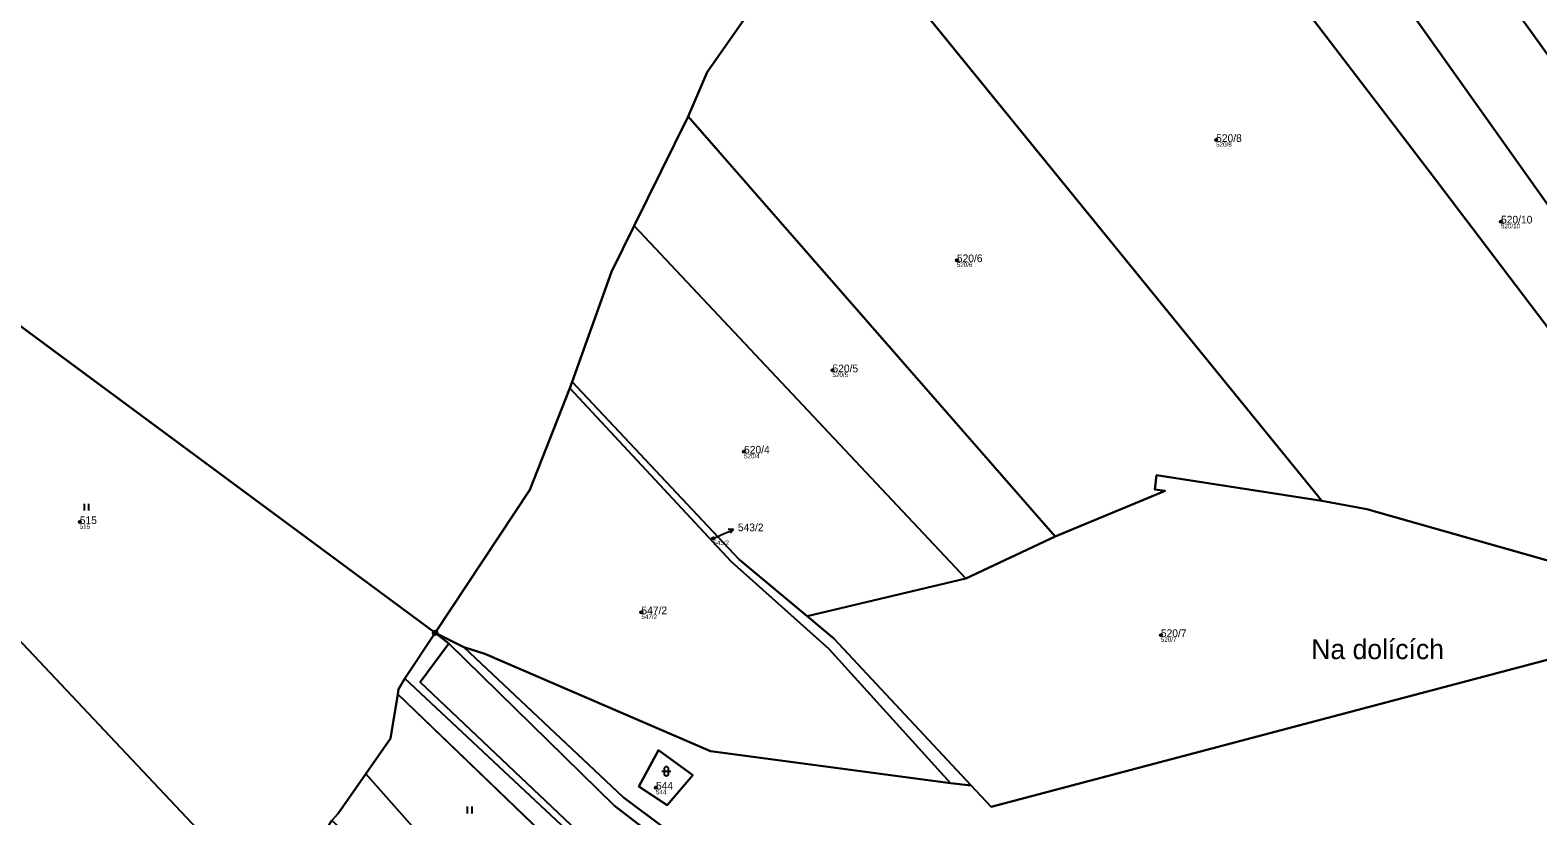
# Model space of a CAD drawing. Extents: x -680203 to -673936, y -1102717 to -1093650.
# Drawn here: x -677755.4 to -677420.9, y -1094634.7 to -1094460.4 of the extents above; entities that cross this region are included whole.
import ezdxf

# ---------------------------------------------------------------- set-up
doc = ezdxf.new("R2010")
doc.units = 0
for name, color, linetype in [('Definiční body', 7, 'Continuous'), ('SOxx01xx_ŽSp_násyp_plocha', 7, 'Continuous'), ('SOxx02xx_Koleje_param další_Popis10', 7, 'Continuous'), ('SOxx02xx_Staničení_Popis10', 7, 'Continuous'), ('SOxxxxxx_Koleje_hlavní_body_Popis10', 7, 'Continuous'), ('SOxxxxxx_Osa_bod_P', 7, 'Continuous'), ('x_prac', 7, 'Continuous')]:
    doc.layers.add(name, color=color, linetype=linetype)

msp = doc.modelspace()

# ---------------------------------------------------------------- linework, layer by layer
at = {"layer": 'Definiční body'}
for centre in [(-677492.26, -1094484.75), (-677429.05, -1094502.85), (-677549.78, -1094511.43), (-677577.38, -1094535.86), (-677597, -1094553.88), (-677744.38, -1094569.51), (-677603.81, -1094573.11), (-677619.77, -1094589.52), (-677504.52, -1094594.58), (-677616.54, -1094628.41)]:
    msp.add_circle(centre, 0.25, dxfattribs=at)
at = {"layer": 'SOxx01xx_ŽSp_násyp_plocha'}
for points in [[(-677572.46, -1094362.37), (-677583.55, -1094255.18), (-677595.01, -1094257.81), (-677631.71, -1094272.85), (-677633.99, -1094279.71), (-677649.21, -1094297.61), (-677684.27, -1094331.33), (-677724.96, -1094384.84), (-677759.51, -1094420.6), (-677798.47, -1094459.89), (-677819.61, -1094477.8), (-677820.76, -1094479.3), (-677665.55, -1094594.07), (-677644.56, -1094562.37), (-677635.68, -1094539.77), (-677635.15, -1094538.42), (-677626.43, -1094513.97), (-677621.38, -1094503.78), (-677609.37, -1094479.55), (-677605.21, -1094469.71), (-677588.91, -1094446.39), (-677580.32, -1094427.73), (-677578.03, -1094407.07), (-677574.2, -1094390.94)], [(-677528.92, -1094381.84), (-677548.39, -1094384.38), (-677568.85, -1094387.87), (-677574.2, -1094390.94), (-677578.03, -1094407.07), (-677580.32, -1094427.73), (-677468.83, -1094564.78), (-677458.86, -1094566.66), (-677388.46, -1094586.61), (-677361.5, -1094601.71), (-677445, -1094491.65)], [(-677340.41, -1094633.93), (-677328.22, -1094629.25), (-677363.66, -1094577.86), (-677418.66, -1094499.11), (-677502.42, -1094381.27), (-677522.58, -1094381.22), (-677528.92, -1094381.84), (-677445, -1094491.65), (-677361.5, -1094601.71), (-677359.99, -1094603.01), (-677344.14, -1094627.83)], [(-677307.58, -1094620.8), (-677372.12, -1094530.52), (-677436.96, -1094440.44), (-677479.48, -1094381.95), (-677502.42, -1094381.27), (-677418.66, -1094499.11), (-677363.66, -1094577.86), (-677328.22, -1094629.25)], [(-677297.43, -1094616.64), (-677290.02, -1094607.1), (-677284.9, -1094600.18), (-677283.7, -1094590.02), (-677291.14, -1094568.83), (-677351.42, -1094481.96), (-677411.11, -1094396.2), (-677436.57, -1094389.24), (-677475.27, -1094382.02), (-677479.48, -1094381.95), (-677436.96, -1094440.44), (-677372.12, -1094530.52), (-677307.58, -1094620.8)], [(-677505.84, -1094562.29), (-677505.48, -1094559.09), (-677468.83, -1094564.78), (-677580.32, -1094427.73), (-677588.91, -1094446.39), (-677605.21, -1094469.71), (-677609.37, -1094479.55), (-677527.97, -1094572.7), (-677503.54, -1094562.6)], [(-677675.43, -1094617.5), (-677673.85, -1094607.66), (-677673.68, -1094606.57), (-677672.29, -1094604.21), (-677665.55, -1094594.07), (-677820.76, -1094479.3), (-677838.95, -1094509.64), (-677835.85, -1094512.93), (-677701.35, -1094655.62), (-677688.47, -1094635.7), (-677687.08, -1094634.16), (-677680.92, -1094625.35)], [(-677527.97, -1094572.7), (-677609.37, -1094479.55), (-677621.38, -1094503.78), (-677547.82, -1094582.02)], [(-677635.15, -1094538.42), (-677598.08, -1094577.79), (-677583.02, -1094590.34), (-677547.82, -1094582.02), (-677621.38, -1094503.78), (-677626.43, -1094513.97)], [(-677551.18, -1094627.41), (-677578.21, -1094597.64), (-677599.87, -1094578.25), (-677635.68, -1094539.77), (-677644.56, -1094562.37), (-677665.55, -1094594.07), (-677659.18, -1094597.25), (-677654.52, -1094598.74), (-677604.46, -1094620.33)], [(-677551.18, -1094627.41), (-677546.59, -1094627.9), (-677577.06, -1094595.31), (-677583.02, -1094590.34), (-677598.08, -1094577.79), (-677635.15, -1094538.42), (-677635.68, -1094539.77), (-677599.87, -1094578.25), (-677578.21, -1094597.64)], [(-677361.5, -1094601.71), (-677388.46, -1094586.61), (-677458.86, -1094566.66), (-677468.83, -1094564.78), (-677505.48, -1094559.09), (-677505.84, -1094562.29), (-677503.54, -1094562.6), (-677527.97, -1094572.7), (-677547.82, -1094582.02), (-677583.02, -1094590.34), (-677577.06, -1094595.31), (-677546.59, -1094627.9), (-677542.2, -1094632.68), (-677386.32, -1094591.51), (-677363.22, -1094604.88), (-677346.96, -1094628.45), (-677344.14, -1094627.83), (-677359.99, -1094603.01)], [(-677659.18, -1094597.25), (-677623.8, -1094630.54), (-677595.36, -1094651.85), (-677529.24, -1094680.42), (-677484.11, -1094683.89), (-677442.15, -1094658.87), (-677340.41, -1094633.93), (-677344.14, -1094627.83), (-677346.96, -1094628.45), (-677363.22, -1094604.88), (-677386.32, -1094591.51), (-677542.2, -1094632.68), (-677546.59, -1094627.9), (-677551.18, -1094627.41), (-677604.46, -1094620.33), (-677654.52, -1094598.74)], [(-677629.44, -1094644.31), (-677625.97, -1094647.74), (-677596.35, -1094670), (-677556.13, -1094686.4), (-677517.94, -1094697.42), (-677498.86, -1094697.38), (-677497.53, -1094695.72), (-677517.95, -1094695.23), (-677556.23, -1094684.56), (-677595.46, -1094668.25), (-677625.69, -1094645.92), (-677668.83, -1094605), (-677662.51, -1094596.41), (-677665.55, -1094594.07), (-677672.29, -1094604.21)], [(-677517.95, -1094695.23), (-677497.53, -1094695.72), (-677490.63, -1094687.18), (-677530.69, -1094682.45), (-677596.78, -1094654.8), (-677625.8, -1094632.39), (-677662.51, -1094596.41), (-677668.83, -1094605), (-677625.69, -1094645.92), (-677595.46, -1094668.25), (-677556.23, -1094684.56)], [(-677595.36, -1094651.85), (-677623.8, -1094630.54), (-677659.18, -1094597.25), (-677665.55, -1094594.07), (-677662.51, -1094596.41), (-677625.8, -1094632.39), (-677596.78, -1094654.8), (-677530.69, -1094682.45), (-677490.63, -1094687.18), (-677486.27, -1094687.67), (-677484.11, -1094683.89), (-677529.24, -1094680.42)], [(-677672.29, -1094604.21), (-677673.68, -1094606.57), (-677673.85, -1094607.66), (-677630.81, -1094649.01), (-677597.87, -1094673.67), (-677559.4, -1094689.82), (-677518.98, -1094701.47), (-677509.2, -1094700.85), (-677500.45, -1094698.35), (-677498.86, -1094697.38), (-677517.94, -1094697.42), (-677556.13, -1094686.4), (-677596.35, -1094670), (-677625.97, -1094647.74), (-677629.44, -1094644.31)], [(-677673.85, -1094607.66), (-677675.43, -1094617.5), (-677680.92, -1094625.35), (-677658.67, -1094650.45), (-677641.02, -1094658.17), (-677637.26, -1094654.89), (-677630.81, -1094649.01)], [(-677608.34, -1094625.64), (-677615.98, -1094620.1), (-677620.35, -1094628.15), (-677614.07, -1094632.32)], [(-677608.34, -1094625.64), (-677614.07, -1094632.32), (-677620.35, -1094628.15), (-677615.98, -1094620.1)], [(-677549.8, -1094742.5), (-677545.08, -1094745.55), (-677543.93, -1094743.06), (-677528.07, -1094712.91), (-677509.56, -1094704.64), (-677519.22, -1094705.21), (-677558.84, -1094699.84), (-677603.77, -1094683.31), (-677641.02, -1094658.17), (-677658.67, -1094650.45), (-677680.92, -1094625.35), (-677687.08, -1094634.16), (-677688.47, -1094635.7), (-677666.78, -1094655.06), (-677657.84, -1094662.25), (-677651.28, -1094666.84), (-677636.05, -1094681.79), (-677624.08, -1094684.15)]]:
    msp.add_lwpolyline(points, close=True, dxfattribs=at)
msp.add_lwpolyline([(-677797.88, -1094808.88), (-677741.84, -1094710.73), (-677728.12, -1094686.24), (-677718.12, -1094676.07), (-677706.63, -1094664.31), (-677702.03, -1094656.98), (-677701.35, -1094655.62), (-677835.85, -1094512.93)], dxfattribs=at)
at = {"layer": 'SOxx02xx_Koleje_param další_Popis10'}
for radius in [0.5, 0.0303]:
    msp.add_circle((-677665.55, -1094594.07), radius, dxfattribs=at)
at = {"layer": 'SOxx02xx_Staničení_Popis10'}
for p, q in [((-677603.81, -1094573.11), (-677602.11, -1094572.34)), ((-677602.11, -1094572.34), (-677599.37, -1094571.12)), ((-677599.37, -1094571.12), (-677600.49, -1094571.07)), ((-677599.37, -1094571.12), (-677600.08, -1094571.98))]:
    msp.add_line(p, q, dxfattribs=at)
at = {"layer": 'SOxxxxxx_Koleje_hlavní_body_Popis10'}
for p, q in [((-677743.37, -1094566.94), (-677743.37, -1094565.44)), ((-677742.37, -1094566.94), (-677742.37, -1094565.44)), ((-677615.24, -1094624.76), (-677613.24, -1094624.76)), ((-677614.74, -1094624.26), (-677614.74, -1094625.26)), ((-677613.74, -1094625.26), (-677613.74, -1094624.26)), ((-677658.34, -1094634.13), (-677658.34, -1094632.63)), ((-677657.34, -1094634.13), (-677657.34, -1094632.63))]:
    msp.add_line(p, q, dxfattribs=at)
for centre, start, end in [((-677614.24, -1094624.26), 0, 180), ((-677614.24, -1094625.26), 180, 359.9879)]:
    msp.add_arc(centre, 0.5, start, end, dxfattribs=at)
at = {"layer": 'x_prac'}
for p, q in [((-677468.83, -1094564.78), (-677580.32, -1094427.73)), ((-677665.55, -1094594.07), (-677820.76, -1094479.3)), ((-677621.38, -1094503.78), (-677609.37, -1094479.55)), ((-677527.97, -1094572.7), (-677609.37, -1094479.55)), ((-677547.82, -1094582.02), (-677621.38, -1094503.78)), ((-677635.68, -1094539.77), (-677635.15, -1094538.42)), ((-677547.82, -1094582.02), (-677527.97, -1094572.7)), ((-677583.02, -1094590.34), (-677547.82, -1094582.02)), ((-677672.29, -1094604.21), (-677665.55, -1094594.07)), ((-677659.18, -1094597.25), (-677665.55, -1094594.07)), ((-677665.55, -1094594.07), (-677662.51, -1094596.41)), ((-677630.81, -1094649.01), (-677673.85, -1094607.66)), ((-677546.59, -1094627.9), (-677551.18, -1094627.41))]:
    msp.add_line(p, q, dxfattribs=at)
for points in [[(-677361.5, -1094601.71), (-677445, -1094491.65), (-677528.92, -1094381.84)], [(-677328.22, -1094629.25), (-677363.66, -1094577.86), (-677418.66, -1094499.11), (-677502.42, -1094381.27)], [(-677479.48, -1094381.95), (-677436.96, -1094440.44), (-677372.12, -1094530.52), (-677307.58, -1094620.8)], [(-677609.37, -1094479.55), (-677605.21, -1094469.71), (-677588.91, -1094446.39), (-677580.32, -1094427.73)], [(-677635.15, -1094538.42), (-677626.43, -1094513.97), (-677621.38, -1094503.78)], [(-677838.95, -1094509.64), (-677835.85, -1094512.93), (-677701.35, -1094655.62)], [(-677665.55, -1094594.07), (-677644.56, -1094562.37), (-677635.68, -1094539.77)], [(-677635.68, -1094539.77), (-677599.87, -1094578.25), (-677578.21, -1094597.64), (-677551.18, -1094627.41)], [(-677635.15, -1094538.42), (-677598.08, -1094577.79), (-677583.02, -1094590.34)], [(-677527.97, -1094572.7), (-677503.54, -1094562.6), (-677505.84, -1094562.29), (-677505.48, -1094559.09), (-677468.83, -1094564.78)], [(-677361.5, -1094601.71), (-677388.46, -1094586.61), (-677458.86, -1094566.66), (-677468.83, -1094564.78)], [(-677583.02, -1094590.34), (-677577.06, -1094595.31), (-677546.59, -1094627.9)], [(-677546.59, -1094627.9), (-677542.2, -1094632.68), (-677386.32, -1094591.51), (-677363.22, -1094604.88), (-677346.96, -1094628.45), (-677344.14, -1094627.83)], [(-677662.51, -1094596.41), (-677668.83, -1094605), (-677625.69, -1094645.92), (-677595.46, -1094668.25), (-677556.23, -1094684.56), (-677517.95, -1094695.23), (-677497.53, -1094695.72)], [(-677662.51, -1094596.41), (-677625.8, -1094632.39), (-677596.78, -1094654.8), (-677530.69, -1094682.45), (-677490.63, -1094687.18)], [(-677484.11, -1094683.89), (-677529.24, -1094680.42), (-677595.36, -1094651.85), (-677623.8, -1094630.54), (-677659.18, -1094597.25)], [(-677551.18, -1094627.41), (-677604.46, -1094620.33), (-677654.52, -1094598.74), (-677659.18, -1094597.25)], [(-677673.85, -1094607.66), (-677673.68, -1094606.57), (-677672.29, -1094604.21)], [(-677672.29, -1094604.21), (-677629.44, -1094644.31), (-677625.97, -1094647.74), (-677596.35, -1094670), (-677556.13, -1094686.4), (-677517.94, -1094697.42), (-677498.86, -1094697.38)], [(-677680.92, -1094625.35), (-677675.43, -1094617.5), (-677673.85, -1094607.66)], [(-677608.34, -1094625.64), (-677615.98, -1094620.1), (-677620.35, -1094628.15), (-677614.07, -1094632.32), (-677608.34, -1094625.64)], [(-677688.47, -1094635.7), (-677687.08, -1094634.16), (-677680.92, -1094625.35)], [(-677680.92, -1094625.35), (-677658.67, -1094650.45), (-677641.02, -1094658.17)]]:
    msp.add_lwpolyline(points, dxfattribs=at)

# ---------------------------------------------------------------- texts
at = {"layer": 'Definiční body'}
for s, p in [('520/8', (-677492.26, -1094486.24)), ('520/10', (-677429.05, -1094504.34)), ('520/6', (-677549.78, -1094512.92)), ('520/5', (-677577.38, -1094537.35)), ('520/4', (-677597, -1094555.37)), ('515', (-677744.38, -1094571)), ('543/2', (-677603.81, -1094574.6)), ('547/2', (-677619.77, -1094591.01)), ('520/7', (-677504.52, -1094596.07)), ('544', (-677616.54, -1094629.9))]:
    msp.add_text(s, height=1, dxfattribs=at).set_placement(p)
at = {"layer": 'SOxx02xx_Staničení_Popis10'}
msp.add_text('Na dolících', height=4.4, dxfattribs=at).set_placement((-677471.15, -1094599.91))
at = {"layer": 'SOxxxxxx_Osa_bod_P'}
for s, p in [('520/8', (-677492.26, -1094485.18)), ('520/10', (-677429.05, -1094503.27)), ('520/6', (-677549.78, -1094511.85)), ('520/5', (-677577.38, -1094536.28)), ('520/4', (-677597, -1094554.3)), ('515', (-677744.38, -1094569.94)), ('543/2', (-677598.37, -1094571.53)), ('547/2', (-677619.77, -1094589.95)), ('520/7', (-677504.52, -1094595.01)), ('544', (-677616.54, -1094628.83))]:
    msp.add_text(s, height=1.7, dxfattribs=at).set_placement(p)

doc.saveas('drawing.dxf')
